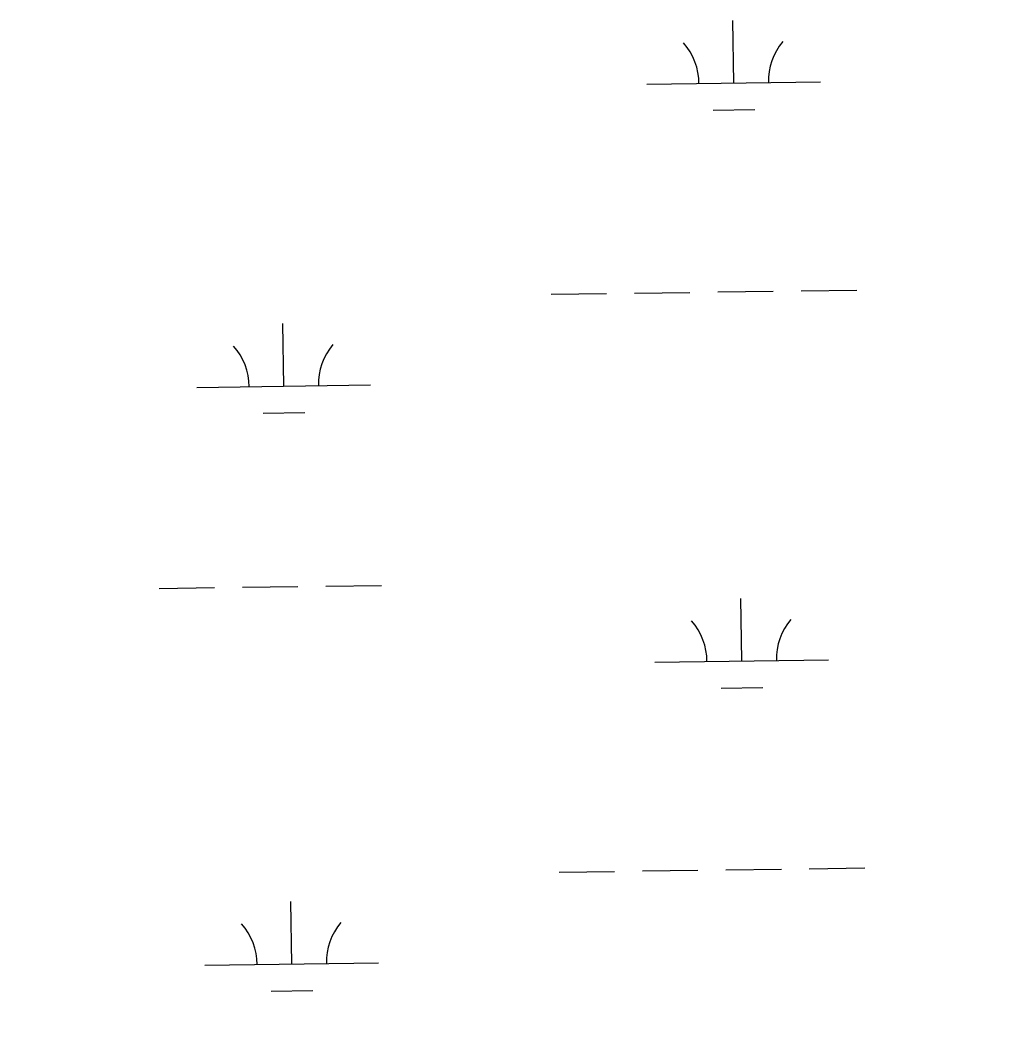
# Model space of a CAD drawing. Extents: x 3767014 to 3805179, y 361544 to 387384.
# Drawn here: x 3786495 to 3787052, y 373840 to 374429 of the extents above; entities that cross this region are included whole.
import ezdxf

# ---------------------------------------------------------------- set-up
doc = ezdxf.new("R2010")
doc.units = 0
doc.layers.add('V-RIVR-EDGE', color=7, linetype='Continuous')
doc.layers.add('V-WETL-SWMP', color=7, linetype='Continuous')

msp = doc.modelspace()

# ---------------------------------------------------------------- linework, layer by layer
at = {"layer": 'V-RIVR-EDGE'}
msp.add_spline([(3785266.865, 377529.211), (3785342.8, 377494.248), (3785391.258, 377467.439), (3785439.72, 377442.249), (3785475.246, 377418.707), (3785525.316, 377389.469), (3785575.383, 377359.422), (3785621.413, 377331.811), (3785722.351, 377269.288), (3785796.661, 377231.094), (3785852.385, 377199.415), (3785928.324, 377166.069), (3785964.678, 377149.804), (3786028.506, 377124.576), (3786060.018, 377113.175), (3786092.316, 377092.068), (3786117.34, 377073.405), (3786135.083, 377053.143), (3786154.458, 377039.347), (3786176.258, 377024.735), (3786206.946, 377006.867), (3786256.211, 376979.248), (3786328.098, 376942.677), (3786374.949, 376919.917), (3786491.265, 376862.208), (3786553.467, 376833.749), (3786619.713, 376805.279), (3786729.589, 376759.718), (3786796.656, 376736.099), (3786845.136, 376718.187), (3786867.767, 376712.469), (3787003.51, 376661.992), (3787089.16, 376631.048), (3787163.496, 376603.367), (3787230.559, 376578.13), (3787257.223, 376568.359), (3787300.044, 376551.27), (3787354.992, 376532.533), (3787409.127, 376512.181), (3787544.074, 376466.558), (3787612.756, 376442.126), (3787657.197, 376425.841), (3787730.724, 376398.162), (3787781.63, 376380.244), (3787834.96, 376361.511), (3787891.524, 376341.961), (3787940, 376322.432), (3787998.976, 376297.215), (3788050.697, 376281.721), (3788117.768, 376259.719), (3788176.757, 376240.164), (3788221.198, 376223.879), (3788259.981, 376209.226), (3788406.252, 376164.383), (3788541.215, 376125.23), (3788606.67, 376104.041), (3788679.39, 376077.173), (3788748.889, 376055.974), (3788871.693, 376005.528), (3788969.454, 375966.467), (3789047.013, 375933.926), (3789119.723, 375903.014), (3789155.253, 375881.09), (3789182.716, 375867.274), (3789214.225, 375854.256), (3789257.04, 375834.74), (3789281.286, 375828.21), (3789303.105, 375821.686), (3789328.955, 375809.491), (3789367.724, 375789.177), (3789414.577, 375767.225), (3789468.708, 375745.255), (3789509.105, 375728.981), (3789555.157, 375710.266), (3789585.849, 375694.015), (3789620.578, 375675.328), (3789681.97, 375646.062), (3789753.859, 375610.3), (3789792.633, 375591.603), (3789842.712, 375566.408), (3789897.64, 375539.584), (3789938.019, 375516.03), (3789968.727, 375506.25), (3790004.289, 375497.265), (3790030.972, 375494.773), (3790047.128, 375487.455), (3790077.007, 375469.589), (3790124.633, 375433.077), (3790192.442, 375382.768), (3790252.165, 375332.478), (3790290.91, 375302.459), (3790337.741, 375271.611), (3790406.357, 375220.491), (3790469.329, 375175.855), (3790570.248, 375106.054), (3790647.751, 375050.868), (3790691.367, 375028.115), (3790744.667, 374997.251), (3790806.838, 374955.852), (3790873.863, 374915.249), (3790932, 374877.903), (3791002.231, 374825.97), (3791052.265, 374782.175), (3791082.927, 374753.793), (3791131.331, 374705.149), (3791170.05, 374664.616), (3791192.631, 374638.681), (3791220.891, 374620.01), (3791288.67, 374557.569), (3791322.577, 374533.223), (3791362.944, 374504.817), (3791396.042, 374480.473), (3791434.785, 374449.645), (3791482.407, 374411.517), (3791534.052, 374365.291), (3791646.192, 374254.216), (3791707.514, 374196.644), (3791738.968, 374161.791), (3791773.65, 374123.694), (3791803.497, 374092.888), (3791829.321, 374070.18), (3791830.912, 374059.662), (3791837.316, 374032.958), (3791849.409, 374017.562), (3791884.123, 373992.405), (3791930.977, 373971.262), (3791954.393, 373955.838), (3791993.134, 373924.202), (3792026.979, 373874.785), (3792047.912, 373836.722), (3792063.186, 373799.482), (3792086.509, 373746.857), (3792112.249, 373690.181), (3792141.261, 373648.864), (3792158.993, 373624.558), (3792177.552, 373607.528), (3792214.702, 373586.409), (3792255.083, 373563.665), (3792301.119, 373538.48), (3792346.34, 373510.871), (3792382.671, 373485.71), (3792422.225, 373455.689), (3792479.537, 373411.875), (3792548.144, 373356.711), (3792619.168, 373298.307), (3792672.431, 373252.077), (3792709.534, 373212.357), (3792750.656, 373162.113), (3792839.385, 373068.08), (3792888.572, 373008.92), (3792945.027, 372945.699), (3792999.062, 372884.91), (3793053.898, 372820.884), (3793149.89, 372720.363), (3793208.761, 372653.092), (3793261.195, 372598.777), (3793315.232, 372538.796), (3793358.792, 372493.399), (3793409.592, 372432.618), (3793462.809, 372367.787), (3793498.283, 372323.219), (3793536.997, 372280.26), (3793578.124, 372232.443), (3793604.724, 372196.792), (3793668.438, 372125.466), (3793703.128, 372090.604), (3793760.41, 372034.66), (3793806.384, 371984.404), (3793839.438, 371942.268), (3793939.427, 371823.136), (3793981.333, 371763.186), (3794029.674, 371688.662), (3794050.609, 371651.408), (3794073.177, 371620.62), (3794178.796, 371488.535), (3794237.625, 371404.28), (3794268.243, 371358.106), (3794301.293, 371314.353), (3794332.724, 371269.794), (3794395.613, 371192), (3794429.476, 371149.862), (3794472.201, 371093.953), (3794523.788, 371024.274), (3794601.175, 370922.181), (3794640.679, 370871.942), (3794687.421, 370805.509), (3794733.389, 370752.828), (3794829.339, 370635.323), (3794895.463, 370557.521), (3794959.948, 370470.826), (3795013.158, 370403.569), (3795070.394, 370329.023), (3795159.854, 370203.448), (3795225.98, 370126.454), (3795296.13, 370041.363), (3795379.18, 369940.065), (3795459.001, 369841.201), (3795508.163, 369772.337), (3795554.103, 369708.333), (3795661.315, 369566.538), (3795715.338, 369500.897), (3795762.105, 369444.169), (3795798.366, 369390.703), (3795915.247, 369234.327), (3795963.601, 369165.465), (3796028.082, 369077.153), (3796043.387, 369052.853), (3796054.672, 369037.459), (3796077.242, 369007.48), (3796148.213, 368927.239), (3796183.677, 368878.627), (3796226.382, 368814.631), (3796275.531, 368740.105), (3796314.222, 368688.25), (3796353.714, 368633.158), (3796401.268, 368567.533), (3796456.873, 368487.33), (3796513.292, 368409.551), (3796545.533, 368365.8), (3796626.113, 368246.716), (3796670.449, 368188.377), (3796704.298, 368140.578), (3796751.041, 368074.145), (3796787.308, 368023.105), (3796838.907, 367958.278), (3796844.528, 367942.09), (3796845.295, 367925.104), (3796846.094, 367921.059), (3796852.559, 367919.425), (3796863.071, 367918.59), (3796875.166, 367904.003), (3796903.398, 367874.01), (3796931.629, 367844.017), (3796952.579, 367812.424), (3796982.392, 367767.87), (3797007.371, 367730.606), (3797037.194, 367690.095), (3797062.185, 367657.684), (3797075.869, 367631.77), (3797095.223, 367609.078), (3797126.665, 367569.372), (3797156.484, 367527.244), (3797212.099, 367451.085), (3797254.808, 367388.706), (3797302.183, 367327.228)], degree=3, dxfattribs=at)
at = {"layer": 'V-WETL-SWMP'}
for p, q in [((3786905.295, 374392.983), (3786904.795, 374428.98)), ((3786855.3, 374392.289), (3786955.29, 374393.678)), ((3786893.511, 374377.387), (3786917.508, 374377.72)), ((3786800.129, 374271.44), (3786832.126, 374271.884)), ((3786848.125, 374272.106), (3786880.122, 374272.551)), ((3786896.12, 374272.773), (3786928.117, 374273.217)), ((3786944.115, 374273.44), (3786976.112, 374273.884)), ((3786646.257, 374218.555), (3786645.757, 374254.552)), ((3786596.262, 374217.861), (3786696.252, 374219.25)), ((3786634.473, 374202.959), (3786658.47, 374203.292)), ((3786574.459, 374102.115), (3786606.456, 374102.559)), ((3786622.455, 374102.781), (3786654.452, 374103.226)), ((3786670.45, 374103.448), (3786702.447, 374103.893)), ((3786909.916, 374060.34), (3786909.416, 374096.337)), ((3786859.921, 374059.646), (3786959.911, 374061.035)), ((3786898.132, 374044.744), (3786922.129, 374045.077)), ((3786900.741, 373940.13), (3786932.738, 373940.575)), ((3786948.736, 373940.797), (3786980.733, 373941.241)), ((3786804.75, 373938.797), (3786836.747, 373939.241)), ((3786852.746, 373939.463), (3786884.742, 373939.908)), ((3786650.878, 373885.912), (3786650.378, 373921.909)), ((3786600.883, 373885.218), (3786700.873, 373886.607)), ((3786639.093, 373870.316), (3786663.091, 373870.649))]:
    msp.add_line(p, q, dxfattribs=at)
for centre, start, end in [((3786850.051, 374392.69), 0.024037, 41.567696), ((3786960.526, 374394.225), 140.024034, 181.567693), ((3786591.013, 374218.263), 0.024037, 41.567696), ((3786701.488, 374219.797), 140.024034, 181.567693), ((3786854.672, 374060.048), 0.024037, 41.567696), ((3786965.147, 374061.582), 140.024034, 181.567693), ((3786595.634, 373885.62), 0.024037, 41.567696), ((3786706.109, 373887.154), 140.024034, 181.567693)]:
    msp.add_arc(centre, 35.246, start, end, dxfattribs=at)

doc.saveas('drawing.dxf')
